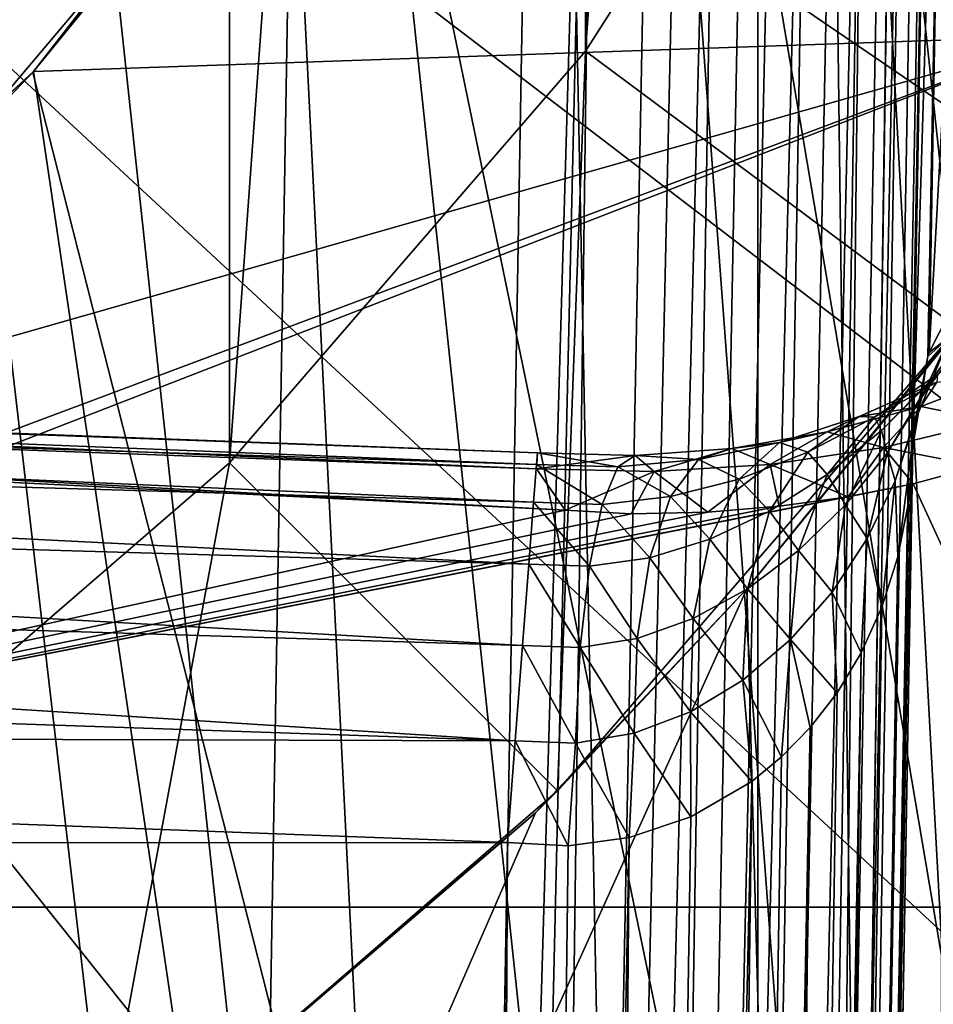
# Model space of a CAD drawing. Header units: metres. Extents: x -24 to 24, y -69 to 184.
# Tile 768 of 896: x 1.536 to 2.11, y 151.892 to 152.51. Entities that reach past the tile are written whole.
import ezdxf

# ---------------------------------------------------------------- set-up
doc = ezdxf.new("R2010")
doc.units = ezdxf.units.M
for name, color, linetype in [('4034', 7, 'CONTINUOUS'), ('4047', 7, 'CONTINUOUS'), ('4058', 2, 'CONTINUOUS'), ('4068', 2, 'CONTINUOUS'), ('4097', 7, 'CONTINUOUS'), ('4099', 7, 'CONTINUOUS'), ('4119', 7, 'CONTINUOUS'), ('4188', 7, 'CONTINUOUS'), ('4189', 7, 'CONTINUOUS'), ('4191', 7, 'CONTINUOUS'), ('4205', 7, 'CONTINUOUS'), ('4228', 7, 'CONTINUOUS'), ('607', 7, 'CONTINUOUS'), ('611', 7, 'CONTINUOUS'), ('682', 7, 'CONTINUOUS'), ('683', 7, 'CONTINUOUS'), ('685', 7, 'CONTINUOUS'), ('686', 7, 'CONTINUOUS'), ('687', 7, 'CONTINUOUS'), ('690', 7, 'CONTINUOUS'), ('691', 7, 'CONTINUOUS'), ('695', 7, 'CONTINUOUS')]:
    doc.layers.add(name, color=color, linetype=linetype)

msp = doc.modelspace()

# ---------------------------------------------------------------- linework, layer by layer
at = {"layer": '4034'}
for points in [[(0, 147.8, -24.25), (2.16705, 160.06449, -24.152979), (2.173753, 147.8, -24.152377)], [(0, 160.06449, -24.25), (2.16705, 160.06449, -24.152979), (0, 147.8, -24.25)]]:
    msp.add_3dface(points, dxfattribs=at)
at = {"layer": '4047'}
for points in [[(0, 158.202198, -21.42148), (2.111006, 147.74019, -23.455195), (0.989318, 158.202198, -21.398623)], [(0, 147.74019, -23.55), (2.111006, 147.74019, -23.455195), (0, 158.202198, -21.42148)], [(0.989318, 158.202198, -21.398623), (2.111006, 147.74019, -23.455195), (1.976525, 158.202198, -21.3301)], [(1.976525, 158.202198, -21.3301), (4.205015, 147.74019, -23.171542), (2.959514, 158.202198, -21.216058)], [(2.111006, 147.74019, -23.455195), (4.205015, 147.74019, -23.171542), (1.976525, 158.202198, -21.3301)], [(1.992569, 152.152954, 22.564403), (2.115002, 152.303358, 22.522527), (2.111006, 147.74019, 23.455195)], [(0, 147.74019, 23.55), (1.992569, 152.152954, 22.564403), (2.111006, 147.74019, 23.455195)], [(1.859911, 152.012348, 22.604431), (1.992569, 152.152954, 22.564403), (0, 147.74019, 23.55)], [(1.567571, 151.763362, 22.67736), (1.859911, 152.012348, 22.604431), (0, 147.74019, 23.55)]]:
    msp.add_3dface(points, dxfattribs=at)
at = {"layer": '4058'}
for points in [[(2.193009, 152.500186, -4.415707), (2.204716, 153.08833, -4.410574), (1.758052, 152.751412, -4.413514)], [(1.545021, 152.47771, -4.415903), (2.193009, 152.500186, -4.415707), (1.758052, 152.751412, -4.413514)], [(0.681869, 151.913783, -4.420824), (2.193009, 152.500186, -4.415707), (0.999506, 152.053114, -4.419608)], [(2.180886, 151.862038, -4.421276), (2.193009, 152.500186, -4.415707), (0.681869, 151.913783, -4.420824)], [(0.999506, 152.053114, -4.419608), (2.193009, 152.500186, -4.415707), (1.289863, 152.242819, -4.417953)], [(1.289863, 152.242819, -4.417953), (2.193009, 152.500186, -4.415707), (1.545021, 152.47771, -4.415903)], [(0.345644, 151.82864, -4.421567), (2.180886, 151.862038, -4.421276), (0.681869, 151.913783, -4.420824)]]:
    msp.add_3dface(points, dxfattribs=at)
at = {"layer": '4068'}
for points in [[(2.4, 160.902618, 5.37238), (2.4, 146.695637, 5.496362), (2.092826, 154.073427, 5.431977)], [(2.092826, 154.073427, 5.431977), (2.4, 146.695637, 5.496362), (2.092826, 153.726573, 5.435004)], [(2.092826, 153.726573, 5.435004), (2.4, 146.695637, 5.496362), (2.035739, 153.384483, 5.43799)], [(2.035739, 153.384483, 5.43799), (2.4, 146.695637, 5.496362), (1.923132, 153.05646, 5.440852)], [(1.923132, 153.05646, 5.440852), (2.4, 146.695637, 5.496362), (1.758052, 152.751412, 5.443514)], [(2.4, 146.695637, 5.496362), (-2.4, 146.695637, 5.496362), (-1.758052, 152.751412, 5.443514)], [(-1.545021, 152.47771, 5.445903), (2.4, 146.695637, 5.496362), (-1.758052, 152.751412, 5.443514)], [(1.758052, 152.751412, 5.443514), (2.4, 146.695637, 5.496362), (1.545021, 152.47771, 5.445903)], [(-1.289863, 152.242819, 5.447953), (2.4, 146.695637, 5.496362), (-1.545021, 152.47771, 5.445903)], [(1.545021, 152.47771, 5.445903), (2.4, 146.695637, 5.496362), (1.289863, 152.242819, 5.447953)], [(-0.999506, 152.053114, 5.449608), (2.4, 146.695637, 5.496362), (-1.289863, 152.242819, 5.447953)], [(1.289863, 152.242819, 5.447953), (2.4, 146.695637, 5.496362), (0.999506, 152.053114, 5.449608)], [(-0.681869, 151.913783, 5.450824), (2.4, 146.695637, 5.496362), (-0.999506, 152.053114, 5.449608)], [(0.999506, 152.053114, 5.449608), (2.4, 146.695637, 5.496362), (0.681869, 151.913783, 5.450824)], [(-0.345644, 151.82864, 5.451567), (2.4, 146.695637, 5.496362), (-0.681869, 151.913783, 5.450824)], [(0.681869, 151.913783, 5.450824), (2.4, 146.695637, 5.496362), (0.345644, 151.82864, 5.451567)]]:
    msp.add_3dface(points, dxfattribs=at)
at = {"layer": '4097'}
for points in [[(1.9983, 146.863365, 8.150136), (2.554044, 161.000683, 8.739845), (2.099993, 153.894497, 8.50453)], [(1.9983, 146.863365, 8.150136), (2.380527, 146.863365, 8.012526), (2.554044, 161.000683, 8.739845)], [(2.074349, 153.572773, 8.495057), (1.9983, 146.863365, 8.150136), (2.099993, 153.894497, 8.50453)], [(1.999694, 153.258733, 8.501209), (1.9983, 146.863365, 8.150136), (2.074349, 153.572773, 8.495057)], [(1.876861, 152.957985, 8.521333), (1.9983, 146.863365, 8.150136), (1.999694, 153.258733, 8.501209)], [(1.706954, 152.676763, 8.55262), (1.9983, 146.863365, 8.150136), (1.876861, 152.957985, 8.521333)], [(1.49243, 152.42262, 8.59113), (1.608187, 146.863365, 8.263474), (1.706954, 152.676763, 8.55262)], [(1.608187, 146.863365, 8.263474), (1.9983, 146.863365, 8.150136), (1.706954, 152.676763, 8.55262)], [(1.211727, 146.863365, 8.352093), (1.608187, 146.863365, 8.263474), (1.49243, 152.42262, 8.59113)]]:
    msp.add_3dface(points, dxfattribs=at)
at = {"layer": '4099'}
for points in [[(2.971432, 146.863365, -7.466635), (-2.971432, 146.863365, -7.466635), (-3.344558, 153.983029, -7.839761)], [(2.971432, 146.863365, -7.466635), (-3.344558, 153.983029, -7.839761), (-1.289207, 152.242308, -7.748534)], [(3.344558, 153.983029, -7.839761), (2.971432, 146.863365, -7.466635), (2.092814, 153.726433, -7.826314)], [(2.092814, 153.726433, -7.826314), (2.971432, 146.863365, -7.466635), (2.035639, 153.384088, -7.808372)], [(2.035639, 153.384088, -7.808372), (2.971432, 146.863365, -7.466635), (1.922878, 153.055882, -7.791171)], [(1.922878, 153.055882, -7.791171), (2.971432, 146.863365, -7.466635), (1.757622, 152.750755, -7.77518)], [(1.757622, 152.750755, -7.77518), (2.971432, 146.863365, -7.466635), (1.544442, 152.477082, -7.760838)], [(1.544442, 152.477082, -7.760838), (2.971432, 146.863365, -7.466635), (1.289207, 152.242308, -7.748534)], [(-0.998875, 152.052772, -7.738601), (2.971432, 146.863365, -7.466635), (-1.289207, 152.242308, -7.748534)], [(1.289207, 152.242308, -7.748534), (2.971432, 146.863365, -7.466635), (0.998875, 152.052772, -7.738601)], [(-0.681371, 151.913612, -7.731308), (2.971432, 146.863365, -7.466635), (-0.998875, 152.052772, -7.738601)], [(0.998875, 152.052772, -7.738601), (2.971432, 146.863365, -7.466635), (0.681371, 151.913612, -7.731308)], [(-0.34537, 151.828594, -7.726852), (2.971432, 146.863365, -7.466635), (-0.681371, 151.913612, -7.731308)], [(0.681371, 151.913612, -7.731308), (2.971432, 146.863365, -7.466635), (0.34537, 151.828594, -7.726852)]]:
    msp.add_3dface(points, dxfattribs=at)
at = {"layer": '4119'}
for points in [[(1.545021, 152.47771, -4.415903), (1.757622, 152.750755, -7.77518), (1.544442, 152.477082, -7.760838)], [(1.545021, 152.47771, -4.415903), (1.758052, 152.751412, -4.413514), (1.757622, 152.750755, -7.77518)], [(1.289863, 152.242819, -4.417953), (1.544442, 152.477082, -7.760838), (1.289207, 152.242308, -7.748534)], [(1.289863, 152.242819, -4.417953), (1.545021, 152.47771, -4.415903), (1.544442, 152.477082, -7.760838)]]:
    msp.add_3dface(points, dxfattribs=at)
at = {"layer": '4188'}
for points in [[(2.124931, 152.316596, 21.85), (1.992569, 152.152954, 22.564403), (1.873833, 152.026167, 21.85)], [(2.115002, 152.303358, 22.522527), (1.992569, 152.152954, 22.564403), (2.124931, 152.316596, 21.85)], [(1.992569, 152.152954, 22.564403), (1.859911, 152.012348, 22.604431), (1.873833, 152.026167, 21.85)], [(1.873833, 152.026167, 21.85), (1.859911, 152.012348, 22.604431), (1.583403, 151.775069, 21.85)], [(1.859911, 152.012348, 22.604431), (1.567571, 151.763362, 22.67736), (1.583403, 151.775069, 21.85)]]:
    msp.add_3dface(points, dxfattribs=at)
at = {"layer": '4189'}
for points in [[(1.66794, 155.56794, 21.05), (1.409423, 152.008551, 21.05), (1.409423, 155.791449, 21.05)], [(1.66794, 152.23206, 21.05), (1.409423, 152.008551, 21.05), (1.66794, 155.56794, 21.05)], [(1.891449, 155.309423, 21.05), (1.66794, 152.23206, 21.05), (1.66794, 155.56794, 21.05)], [(1.891449, 152.490577, 21.05), (1.66794, 152.23206, 21.05), (1.891449, 155.309423, 21.05)], [(2.075256, 155.021322, 21.05), (1.891449, 152.490577, 21.05), (1.891449, 155.309423, 21.05)], [(2.075256, 152.778678, 21.05), (1.891449, 152.490577, 21.05), (2.075256, 155.021322, 21.05)]]:
    msp.add_3dface(points, dxfattribs=at)
at = {"layer": '4191'}
for points in [[(1.905481, 151.510603, 24.155875), (0, 153.9, 24.25), (1.528077, 151.253293, 24.155875)], [(2.240319, 151.821287, 24.155875), (0, 153.9, 24.25), (1.905481, 151.510603, 24.155875)], [(2.525113, 152.178407, 24.155875), (0, 153.9, 24.25), (2.240319, 151.821287, 24.155875)], [(2.753499, 152.573985, 24.155875), (0, 153.9, 24.25), (2.525113, 152.178407, 24.155875)]]:
    msp.add_3dface(points, dxfattribs=at)
at = {"layer": '4205'}
for points in [[(2.124931, 152.316596, 21.85), (1.891449, 152.490577, 21.05), (2.075256, 152.778678, 21.05)], [(2.331428, 152.640261, 21.85), (2.124931, 152.316596, 21.85), (2.075256, 152.778678, 21.05)], [(1.873833, 152.026167, 21.85), (1.66794, 152.23206, 21.05), (1.891449, 152.490577, 21.05)], [(2.124931, 152.316596, 21.85), (1.873833, 152.026167, 21.85), (1.891449, 152.490577, 21.05)], [(1.583403, 151.775069, 21.85), (1.409423, 152.008551, 21.05), (1.66794, 152.23206, 21.05)], [(1.873833, 152.026167, 21.85), (1.583403, 151.775069, 21.85), (1.66794, 152.23206, 21.05)], [(1.583403, 151.775069, 21.85), (1.259739, 151.568572, 21.85), (1.409423, 152.008551, 21.05)]]:
    msp.add_3dface(points, dxfattribs=at)
at = {"layer": '4228'}
for points in [[(1.758052, 152.751412, 5.443514), (1.545021, 152.47771, 5.445903), (1.706954, 152.676763, 8.55262)], [(1.545021, 152.47771, 5.445903), (1.49243, 152.42262, 8.59113), (1.706954, 152.676763, 8.55262)], [(1.545021, 152.47771, 5.445903), (1.289863, 152.242819, 5.447953), (1.49243, 152.42262, 8.59113)]]:
    msp.add_3dface(points, dxfattribs=at)
at = {"layer": '607'}
for points in [[(1.878682, 152.202418, 14.71917), (0.74193, 151.953257, 15.221573), (0.872866, 152.257242, 14.72245)], [(2.137916, 152.229966, 14.638011), (2.219275, 151.953257, 15.077187), (2.096991, 152.21902, 14.662124)], [(2.096991, 152.21902, 14.662124), (0.74193, 151.953257, 15.221573), (2.056096, 152.210835, 14.681492)], [(2.219275, 151.953257, 15.077187), (0.74193, 151.953257, 15.221573), (2.096991, 152.21902, 14.662124)], [(2.056096, 152.210835, 14.681492), (0.74193, 151.953257, 15.221573), (2.01285, 152.204828, 14.697434)], [(2.01285, 152.204828, 14.697434), (0.74193, 151.953257, 15.221573), (1.968038, 152.201211, 14.709486)], [(1.919921, 152.20005, 14.717765), (0.74193, 151.953257, 15.221573), (1.878682, 152.202418, 14.71917)], [(1.968038, 152.201211, 14.709486), (0.74193, 151.953257, 15.221573), (1.919921, 152.20005, 14.717765)], [(0.74193, 151.953257, 15.221573), (2.219275, 151.953257, 15.077187), (0.836419, 150.755463, 16.964845)], [(0.836419, 150.755463, 16.964845), (2.219275, 151.953257, 15.077187), (1.670808, 150.755463, 16.903076)], [(1.670808, 150.755463, 16.903076), (2.219275, 151.953257, 15.077187), (2.501144, 150.755463, 16.800293)]]:
    msp.add_3dface(points, dxfattribs=at)
at = {"layer": '611'}
for points in [[(0, 152.759811, 16.748054), (0, 151.398531, 18.612046), (1.635796, 151.398531, 18.540022)], [(1.476924, 152.759811, 16.682806), (0, 152.759811, 16.748054), (1.635796, 151.398531, 18.540022)], [(3.258931, 151.398531, 18.324508), (1.476924, 152.759811, 16.682806), (1.635796, 151.398531, 18.540022)], [(2.942341, 152.759811, 16.487569), (1.476924, 152.759811, 16.682806), (3.258931, 151.398531, 18.324508)]]:
    msp.add_3dface(points, dxfattribs=at)
at = {"layer": '682'}
for points in [[(2.054118, 149.800407, 12.945844), (2.108236, 152.900838, 12.891726), (2.096747, 152.242658, 14.096786)], [(2.096747, 152.242658, 14.096786), (2.108236, 152.900838, 12.891726), (2.10262, 152.579115, 13.49827)], [(2.048374, 149.471343, 14.048412), (2.054118, 149.800407, 12.945844), (2.096747, 152.242658, 14.096786)]]:
    msp.add_3dface(points, dxfattribs=at)
at = {"layer": '683'}
for points in [[(0, 152.063, 14.343612), (-1.842435, 151.993397, 14.342397), (1.84244, 151.993699, 14.342402)], [(1.84244, 151.993699, 14.342402), (-1.842435, 151.993397, 14.342397), (1.796239, 149.346842, 14.296201)], [(1.796239, 149.346842, 14.296201), (-1.842435, 151.993397, 14.342397), (-1.796236, 149.346701, 14.296198)]]:
    msp.add_3dface(points, dxfattribs=at)
at = {"layer": '685'}
for points in [[(1.80673, 149.947897, 12.693308), (-1.863421, 153.195687, 12.636617), (1.863423, 153.195812, 12.636615)], [(-1.806729, 149.947838, 12.693309), (-1.863421, 153.195687, 12.636617), (1.80673, 149.947897, 12.693308)]]:
    msp.add_3dface(points, dxfattribs=at)
at = {"layer": '686'}
for points in [[(2.048374, 149.471343, 14.048412), (2.096747, 152.242658, 14.096786), (2.094059, 152.207207, 14.128271)], [(2.087458, 152.173103, 14.158603), (2, 146.7, 14.000038), (2.094059, 152.207207, 14.128271)], [(2, 146.7, 14.000038), (2.048374, 149.471343, 14.048412), (2.094059, 152.207207, 14.128271)], [(2.077383, 152.141484, 14.18716), (1.991483, 146.7, 14.064742), (2.087458, 152.173103, 14.158603)], [(1.991483, 146.7, 14.064742), (2, 146.7, 14.000038), (2.087458, 152.173103, 14.158603)], [(2.064426, 152.112922, 14.213371), (1.991483, 146.7, 14.064742), (2.077383, 152.141484, 14.18716)], [(2.04922, 152.087725, 14.236917), (1.966512, 146.7, 14.125028), (2.064426, 152.112922, 14.213371)], [(1.966512, 146.7, 14.125028), (1.991483, 146.7, 14.064742), (2.064426, 152.112922, 14.213371)], [(2.032372, 152.065956, 14.257675), (1.966512, 146.7, 14.125028), (2.04922, 152.087725, 14.236917)], [(2.014391, 152.047503, 14.275695), (1.926793, 146.7, 14.176793), (2.032372, 152.065956, 14.257675)], [(1.926793, 146.7, 14.176793), (1.966512, 146.7, 14.125028), (2.032372, 152.065956, 14.257675)], [(1.995706, 152.032167, 14.291099), (1.926793, 146.7, 14.176793), (2.014391, 152.047503, 14.275695)], [(1.957449, 152.009841, 14.314805), (1.875028, 146.7, 14.216512), (1.995706, 152.032167, 14.291099)], [(1.875028, 146.7, 14.216512), (1.926793, 146.7, 14.176793), (1.995706, 152.032167, 14.291099)], [(1.918772, 151.99683, 14.330537), (1.875028, 146.7, 14.216512), (1.957449, 152.009841, 14.314805)], [(1.814742, 146.7, 14.241483), (1.84244, 151.993699, 14.342402), (1.796239, 149.346842, 14.296201)], [(1.880395, 151.991703, 14.339464), (1.814742, 146.7, 14.241483), (1.918772, 151.99683, 14.330537)], [(1.814742, 146.7, 14.241483), (1.875028, 146.7, 14.216512), (1.918772, 151.99683, 14.330537)], [(1.84244, 151.993699, 14.342402), (1.814742, 146.7, 14.241483), (1.880395, 151.991703, 14.339464)]]:
    msp.add_3dface(points, dxfattribs=at)
at = {"layer": '687'}
for points in [[(0, 152.305605, 14.554762), (1.861282, 152.238334, 14.597577), (0, 152.307895, 14.612814)], [(1.861282, 152.238334, 14.597577), (1.860619, 152.228426, 14.662303), (0, 152.307895, 14.612814)], [(0, 152.307895, 14.612814), (1.860619, 152.228426, 14.662303), (0, 152.296723, 14.669826)], [(0, 152.289979, 14.498807), (1.860653, 152.231141, 14.532493), (0, 152.305605, 14.554762)], [(1.860653, 152.231141, 14.532493), (1.861282, 152.238334, 14.597577), (0, 152.305605, 14.554762)], [(1.878682, 152.202418, 14.71917), (0.872866, 152.257242, 14.72245), (0, 152.296723, 14.669826)], [(1.860619, 152.228426, 14.662303), (1.878682, 152.202418, 14.71917), (0, 152.296723, 14.669826)], [(0, 152.261859, 14.447969), (1.858774, 152.207343, 14.471517), (0, 152.289979, 14.498807)], [(1.858774, 152.207343, 14.471517), (1.860653, 152.231141, 14.532493), (0, 152.289979, 14.498807)], [(0, 152.222764, 14.404995), (1.855773, 152.168571, 14.418831), (0, 152.261859, 14.447969)], [(1.855773, 152.168571, 14.418831), (1.858774, 152.207343, 14.471517), (0, 152.261859, 14.447969)], [(0, 152.174807, 14.372204), (1.851858, 152.117486, 14.378051), (0, 152.222764, 14.404995)], [(1.851858, 152.117486, 14.378051), (1.855773, 152.168571, 14.418831), (0, 152.222764, 14.404995)], [(0, 152.120575, 14.351368), (1.847296, 152.057592, 14.351974), (0, 152.174807, 14.372204)], [(1.847296, 152.057592, 14.351974), (1.851858, 152.117486, 14.378051), (0, 152.174807, 14.372204)], [(0, 152.063, 14.343612), (1.847296, 152.057592, 14.351974), (0, 152.120575, 14.351368)], [(0, 152.063, 14.343612), (1.84244, 151.993699, 14.342402), (1.847296, 152.057592, 14.351974)]]:
    msp.add_3dface(points, dxfattribs=at)
at = {"layer": '690'}
for points in [[(2.107041, 152.301338, 14.130524), (2.146515, 153.015132, 12.951059), (2.132122, 152.350735, 14.159304)], [(2.118464, 152.96001, 12.922459), (2.146515, 153.015132, 12.951059), (2.107041, 152.301338, 14.130524)], [(2.096747, 152.242658, 14.096786), (2.118464, 152.96001, 12.922459), (2.106184, 152.298781, 14.129039)], [(2.096747, 152.242658, 14.096786), (2.10262, 152.579115, 13.49827), (2.118464, 152.96001, 12.922459)], [(2.106184, 152.298781, 14.129039), (2.118464, 152.96001, 12.922459), (2.107041, 152.301338, 14.130524)]]:
    msp.add_3dface(points, dxfattribs=at)
at = {"layer": '691'}
for points in [[(1.80673, 149.947897, 12.693308), (1.863423, 153.195812, 12.636615), (1.901193, 153.187543, 12.639651)], [(1.750038, 146.7, 12.75), (1.80673, 149.947897, 12.693308), (1.901193, 153.187543, 12.639651)], [(1.814742, 146.7, 12.758517), (1.750038, 146.7, 12.75), (1.901193, 153.187543, 12.639651)], [(1.939882, 153.172832, 12.649124), (1.814742, 146.7, 12.758517), (1.901193, 153.187543, 12.639651)], [(1.959478, 153.162597, 12.656626), (1.814742, 146.7, 12.758517), (1.939882, 153.172832, 12.649124)], [(1.979114, 153.150215, 12.666208), (1.814742, 146.7, 12.758517), (1.959478, 153.162597, 12.656626)], [(1.875028, 146.7, 12.783488), (1.814742, 146.7, 12.758517), (1.979114, 153.150215, 12.666208)], [(1.998621, 153.135508, 12.67806), (1.875028, 146.7, 12.783488), (1.979114, 153.150215, 12.666208)], [(2.017753, 153.118319, 12.692361), (1.875028, 146.7, 12.783488), (1.998621, 153.135508, 12.67806)], [(2.036188, 153.098536, 12.709258), (1.875028, 146.7, 12.783488), (2.017753, 153.118319, 12.692361)], [(1.926793, 146.7, 12.823207), (1.875028, 146.7, 12.783488), (2.036188, 153.098536, 12.709258)], [(2.053524, 153.07612, 12.728832), (1.926793, 146.7, 12.823207), (2.036188, 153.098536, 12.709258)], [(2.069295, 153.051145, 12.751064), (1.926793, 146.7, 12.823207), (2.053524, 153.07612, 12.728832)], [(1.966512, 146.7, 12.874972), (1.926793, 146.7, 12.823207), (2.069295, 153.051145, 12.751064)], [(2.082996, 153.023816, 12.77581), (1.966512, 146.7, 12.874972), (2.069295, 153.051145, 12.751064)], [(2.094127, 152.994493, 12.802775), (1.966512, 146.7, 12.874972), (2.082996, 153.023816, 12.77581)], [(1.991483, 146.7, 12.935258), (1.966512, 146.7, 12.874972), (2.094127, 152.994493, 12.802775)], [(2.102241, 152.963704, 12.831501), (1.991483, 146.7, 12.935258), (2.094127, 152.994493, 12.802775)], [(2.107, 152.932113, 12.86138), (1.991483, 146.7, 12.935258), (2.102241, 152.963704, 12.831501)], [(2.108236, 152.900838, 12.891726), (1.991483, 146.7, 12.935258), (2.107, 152.932113, 12.86138)], [(1.991483, 146.7, 12.935258), (2.108236, 152.900838, 12.891726), (2.054118, 149.800407, 12.945844)]]:
    msp.add_3dface(points, dxfattribs=at)
at = {"layer": '695'}
for points in [[(2.107041, 152.301338, 14.130524), (2.132122, 152.350735, 14.159304), (2.119973, 152.311388, 14.197542)], [(2.10808, 152.283943, 14.303733), (2.102639, 152.273672, 14.233186), (2.134856, 152.318654, 14.268212)], [(2.102639, 152.273672, 14.233186), (2.119973, 152.311388, 14.197542), (2.134856, 152.318654, 14.268212)], [(2.10808, 152.283943, 14.303733), (2.134856, 152.318654, 14.268212), (2.14852, 152.318455, 14.341964)], [(2.11234, 152.287609, 14.377211), (2.10808, 152.283943, 14.303733), (2.14852, 152.318455, 14.341964)], [(2.102639, 152.273672, 14.233186), (2.098419, 152.259111, 14.164517), (2.119973, 152.311388, 14.197542)], [(2.098419, 152.259111, 14.164517), (2.106184, 152.298781, 14.129039), (2.119973, 152.311388, 14.197542)], [(2.106184, 152.298781, 14.129039), (2.107041, 152.301338, 14.130524), (2.119973, 152.311388, 14.197542)], [(2.096747, 152.242658, 14.096786), (2.106184, 152.298781, 14.129039), (2.098419, 152.259111, 14.164517)], [(2.157879, 152.288871, 14.500404), (2.10177, 152.267505, 14.534637), (2.111847, 152.282653, 14.454247)], [(2.157879, 152.288871, 14.500404), (2.146768, 152.258309, 14.582116), (2.10177, 152.267505, 14.534637)], [(2.063189, 152.261098, 14.482115), (2.072695, 152.260802, 14.406522), (2.111847, 152.282653, 14.454247)], [(2.10177, 152.267505, 14.534637), (2.063189, 152.261098, 14.482115), (2.111847, 152.282653, 14.454247)], [(2.072695, 152.260802, 14.406522), (2.11234, 152.287609, 14.377211), (2.111847, 152.282653, 14.454247)], [(2.072695, 152.260802, 14.406522), (2.077186, 152.252424, 14.334618), (2.11234, 152.287609, 14.377211)], [(2.077186, 152.252424, 14.334618), (2.10808, 152.283943, 14.303733), (2.11234, 152.287609, 14.377211)], [(2.077186, 152.252424, 14.334618), (2.080652, 152.238256, 14.265675), (2.10808, 152.283943, 14.303733)], [(2.080652, 152.238256, 14.265675), (2.102639, 152.273672, 14.233186), (2.10808, 152.283943, 14.303733)], [(2.080652, 152.238256, 14.265675), (2.085648, 152.220798, 14.198491), (2.102639, 152.273672, 14.233186)], [(2.085648, 152.220798, 14.198491), (2.098419, 152.259111, 14.164517), (2.102639, 152.273672, 14.233186)], [(2.10177, 152.267505, 14.534637), (2.043105, 152.251471, 14.560976), (2.063189, 152.261098, 14.482115)], [(2.10177, 152.267505, 14.534637), (2.078376, 152.241762, 14.615682), (2.043105, 152.251471, 14.560976)], [(2.146768, 152.258309, 14.582116), (2.078376, 152.241762, 14.615682), (2.10177, 152.267505, 14.534637)], [(2.013, 152.244848, 14.503202), (2.030816, 152.238703, 14.429784), (2.063189, 152.261098, 14.482115)], [(2.043105, 152.251471, 14.560976), (2.013, 152.244848, 14.503202), (2.063189, 152.261098, 14.482115)], [(2.030816, 152.238703, 14.429784), (2.072695, 152.260802, 14.406522), (2.063189, 152.261098, 14.482115)], [(2.030816, 152.238703, 14.429784), (2.043111, 152.224816, 14.360501), (2.072695, 152.260802, 14.406522)], [(2.043111, 152.224816, 14.360501), (2.077186, 152.252424, 14.334618), (2.072695, 152.260802, 14.406522)], [(2.146768, 152.258309, 14.582116), (2.137916, 152.229966, 14.638011), (2.078376, 152.241762, 14.615682)], [(2.085648, 152.220798, 14.198491), (2.087458, 152.173103, 14.158603), (2.098419, 152.259111, 14.164517)], [(2.087458, 152.173103, 14.158603), (2.094059, 152.207207, 14.128271), (2.098419, 152.259111, 14.164517)], [(2.094059, 152.207207, 14.128271), (2.096747, 152.242658, 14.096786), (2.098419, 152.259111, 14.164517)], [(2.043105, 152.251471, 14.560976), (1.983118, 152.241148, 14.579843), (2.013, 152.244848, 14.503202)], [(2.043105, 152.251471, 14.560976), (2.007249, 152.231128, 14.640035), (1.983118, 152.241148, 14.579843)], [(2.078376, 152.241762, 14.615682), (2.007249, 152.231128, 14.640035), (2.043105, 152.251471, 14.560976)], [(2.043111, 152.224816, 14.360501), (2.054591, 152.20583, 14.294536), (2.077186, 152.252424, 14.334618)], [(2.054591, 152.20583, 14.294536), (2.080652, 152.238256, 14.265675), (2.077186, 152.252424, 14.334618)], [(1.983118, 152.241148, 14.579843), (1.922441, 152.236726, 14.591872), (1.962334, 152.234306, 14.518124)], [(1.983118, 152.241148, 14.579843), (1.934411, 152.226637, 14.655477), (1.922441, 152.236726, 14.591872)], [(2.007249, 152.231128, 14.640035), (1.934411, 152.226637, 14.655477), (1.983118, 152.241148, 14.579843)], [(1.962334, 152.234306, 14.518124), (1.987876, 152.221914, 14.447249), (2.013, 152.244848, 14.503202)], [(1.983118, 152.241148, 14.579843), (1.962334, 152.234306, 14.518124), (2.013, 152.244848, 14.503202)], [(1.987876, 152.221914, 14.447249), (2.030816, 152.238703, 14.429784), (2.013, 152.244848, 14.503202)], [(2.078376, 152.241762, 14.615682), (2.056096, 152.210835, 14.681492), (2.007249, 152.231128, 14.640035)], [(2.096991, 152.21902, 14.662124), (2.056096, 152.210835, 14.681492), (2.078376, 152.241762, 14.615682)], [(2.137916, 152.229966, 14.638011), (2.096991, 152.21902, 14.662124), (2.078376, 152.241762, 14.615682)], [(1.860619, 152.228426, 14.662303), (1.861282, 152.238334, 14.597577), (1.922441, 152.236726, 14.591872)], [(1.934411, 152.226637, 14.655477), (1.860619, 152.228426, 14.662303), (1.922441, 152.236726, 14.591872)], [(1.861282, 152.238334, 14.597577), (1.860653, 152.231141, 14.532493), (1.911587, 152.22969, 14.527682)], [(1.922441, 152.236726, 14.591872), (1.861282, 152.238334, 14.597577), (1.911587, 152.22969, 14.527682)], [(1.922441, 152.236726, 14.591872), (1.911587, 152.22969, 14.527682), (1.962334, 152.234306, 14.518124)], [(1.911587, 152.22969, 14.527682), (1.944777, 152.210913, 14.459535), (1.962334, 152.234306, 14.518124)], [(1.944777, 152.210913, 14.459535), (1.987876, 152.221914, 14.447249), (1.962334, 152.234306, 14.518124)], [(1.987876, 152.221914, 14.447249), (2.006873, 152.201857, 14.381234), (2.030816, 152.238703, 14.429784)], [(2.006873, 152.201857, 14.381234), (2.043111, 152.224816, 14.360501), (2.030816, 152.238703, 14.429784)], [(2.054591, 152.20583, 14.294536), (2.068117, 152.184528, 14.230401), (2.080652, 152.238256, 14.265675)], [(2.068117, 152.184528, 14.230401), (2.085648, 152.220798, 14.198491), (2.080652, 152.238256, 14.265675)], [(1.860653, 152.231141, 14.532493), (1.858774, 152.207343, 14.471517), (1.901808, 152.205995, 14.467427)], [(1.878682, 152.202418, 14.71917), (1.860619, 152.228426, 14.662303), (1.934411, 152.226637, 14.655477)], [(1.860653, 152.231141, 14.532493), (1.901808, 152.205995, 14.467427), (1.911587, 152.22969, 14.527682)], [(1.901808, 152.205995, 14.467427), (1.944777, 152.210913, 14.459535), (1.911587, 152.22969, 14.527682)], [(2.007249, 152.231128, 14.640035), (1.968038, 152.201211, 14.709486), (1.934411, 152.226637, 14.655477)], [(2.01285, 152.204828, 14.697434), (1.968038, 152.201211, 14.709486), (2.007249, 152.231128, 14.640035)], [(2.056096, 152.210835, 14.681492), (2.01285, 152.204828, 14.697434), (2.007249, 152.231128, 14.640035)], [(1.919921, 152.20005, 14.717765), (1.878682, 152.202418, 14.71917), (1.934411, 152.226637, 14.655477)], [(1.968038, 152.201211, 14.709486), (1.919921, 152.20005, 14.717765), (1.934411, 152.226637, 14.655477)], [(1.944777, 152.210913, 14.459535), (1.969457, 152.184242, 14.396954), (1.987876, 152.221914, 14.447249)], [(1.969457, 152.184242, 14.396954), (2.006873, 152.201857, 14.381234), (1.987876, 152.221914, 14.447249)], [(2.006873, 152.201857, 14.381234), (2.025123, 152.177166, 14.319343), (2.043111, 152.224816, 14.360501)], [(2.025123, 152.177166, 14.319343), (2.054591, 152.20583, 14.294536), (2.043111, 152.224816, 14.360501)], [(2.068117, 152.184528, 14.230401), (2.077383, 152.141484, 14.18716), (2.085648, 152.220798, 14.198491)], [(2.077383, 152.141484, 14.18716), (2.087458, 152.173103, 14.158603), (2.085648, 152.220798, 14.198491)], [(1.901808, 152.205995, 14.467427), (1.931653, 152.172573, 14.408098), (1.944777, 152.210913, 14.459535)], [(1.931653, 152.172573, 14.408098), (1.969457, 152.184242, 14.396954), (1.944777, 152.210913, 14.459535)], [(1.858774, 152.207343, 14.471517), (1.855773, 152.168571, 14.418831), (1.893775, 152.167268, 14.415243)], [(1.858774, 152.207343, 14.471517), (1.893775, 152.167268, 14.415243), (1.901808, 152.205995, 14.467427)], [(1.893775, 152.167268, 14.415243), (1.931653, 152.172573, 14.408098), (1.901808, 152.205995, 14.467427)], [(2.025123, 152.177166, 14.319343), (2.046106, 152.151024, 14.259716), (2.054591, 152.20583, 14.294536)], [(2.046106, 152.151024, 14.259716), (2.068117, 152.184528, 14.230401), (2.054591, 152.20583, 14.294536)], [(1.969457, 152.184242, 14.396954), (1.993001, 152.153087, 14.339796), (2.006873, 152.201857, 14.381234)], [(1.993001, 152.153087, 14.339796), (2.025123, 152.177166, 14.319343), (2.006873, 152.201857, 14.381234)], [(1.931653, 152.172573, 14.408098), (1.959007, 152.134417, 14.355769), (1.969457, 152.184242, 14.396954)], [(1.959007, 152.134417, 14.355769), (1.993001, 152.153087, 14.339796), (1.969457, 152.184242, 14.396954)], [(2.046106, 152.151024, 14.259716), (2.064426, 152.112922, 14.213371), (2.068117, 152.184528, 14.230401)], [(2.064426, 152.112922, 14.213371), (2.077383, 152.141484, 14.18716), (2.068117, 152.184528, 14.230401)], [(1.893775, 152.167268, 14.415243), (1.923862, 152.121916, 14.367341), (1.931653, 152.172573, 14.408098)], [(1.923862, 152.121916, 14.367341), (1.959007, 152.134417, 14.355769), (1.931653, 152.172573, 14.408098)], [(1.993001, 152.153087, 14.339796), (2.019966, 152.121121, 14.285872), (2.025123, 152.177166, 14.319343)], [(2.019966, 152.121121, 14.285872), (2.046106, 152.151024, 14.259716), (2.025123, 152.177166, 14.319343)], [(1.855773, 152.168571, 14.418831), (1.851858, 152.117486, 14.378051), (1.888038, 152.116165, 14.374709)], [(1.855773, 152.168571, 14.418831), (1.888038, 152.116165, 14.374709), (1.893775, 152.167268, 14.415243)], [(1.888038, 152.116165, 14.374709), (1.923862, 152.121916, 14.367341), (1.893775, 152.167268, 14.415243)], [(1.959007, 152.134417, 14.355769), (1.990154, 152.095739, 14.308312), (1.993001, 152.153087, 14.339796)], [(1.990154, 152.095739, 14.308312), (2.019966, 152.121121, 14.285872), (1.993001, 152.153087, 14.339796)], [(2.019966, 152.121121, 14.285872), (2.04922, 152.087725, 14.236917), (2.046106, 152.151024, 14.259716)], [(2.04922, 152.087725, 14.236917), (2.064426, 152.112922, 14.213371), (2.046106, 152.151024, 14.259716)], [(1.923862, 152.121916, 14.367341), (1.957242, 152.075856, 14.32652), (1.959007, 152.134417, 14.355769)], [(1.957242, 152.075856, 14.32652), (1.990154, 152.095739, 14.308312), (1.959007, 152.134417, 14.355769)], [(1.888038, 152.116165, 14.374709), (1.921937, 152.062418, 14.34006), (1.923862, 152.121916, 14.367341)], [(1.921937, 152.062418, 14.34006), (1.957242, 152.075856, 14.32652), (1.923862, 152.121916, 14.367341)], [(1.851858, 152.117486, 14.378051), (1.847296, 152.057592, 14.351974), (1.884991, 152.056193, 14.348606)], [(1.851858, 152.117486, 14.378051), (1.884991, 152.056193, 14.348606), (1.888038, 152.116165, 14.374709)], [(1.884991, 152.056193, 14.348606), (1.921937, 152.062418, 14.34006), (1.888038, 152.116165, 14.374709)], [(1.990154, 152.095739, 14.308312), (2.014391, 152.047503, 14.275695), (2.019966, 152.121121, 14.285872)], [(2.014391, 152.047503, 14.275695), (2.032372, 152.065956, 14.257675), (2.019966, 152.121121, 14.285872)], [(2.032372, 152.065956, 14.257675), (2.04922, 152.087725, 14.236917), (2.019966, 152.121121, 14.285872)], [(1.957242, 152.075856, 14.32652), (1.995706, 152.032167, 14.291099), (1.990154, 152.095739, 14.308312)], [(1.995706, 152.032167, 14.291099), (2.014391, 152.047503, 14.275695), (1.990154, 152.095739, 14.308312)], [(1.921937, 152.062418, 14.34006), (1.957449, 152.009841, 14.314805), (1.957242, 152.075856, 14.32652)], [(1.957449, 152.009841, 14.314805), (1.995706, 152.032167, 14.291099), (1.957242, 152.075856, 14.32652)], [(1.884991, 152.056193, 14.348606), (1.918772, 151.99683, 14.330537), (1.921937, 152.062418, 14.34006)], [(1.918772, 151.99683, 14.330537), (1.957449, 152.009841, 14.314805), (1.921937, 152.062418, 14.34006)], [(1.84244, 151.993699, 14.342402), (1.880395, 151.991703, 14.339464), (1.847296, 152.057592, 14.351974)], [(1.847296, 152.057592, 14.351974), (1.880395, 151.991703, 14.339464), (1.884991, 152.056193, 14.348606)], [(1.880395, 151.991703, 14.339464), (1.918772, 151.99683, 14.330537), (1.884991, 152.056193, 14.348606)]]:
    msp.add_3dface(points, dxfattribs=at)

doc.saveas('drawing.dxf')
